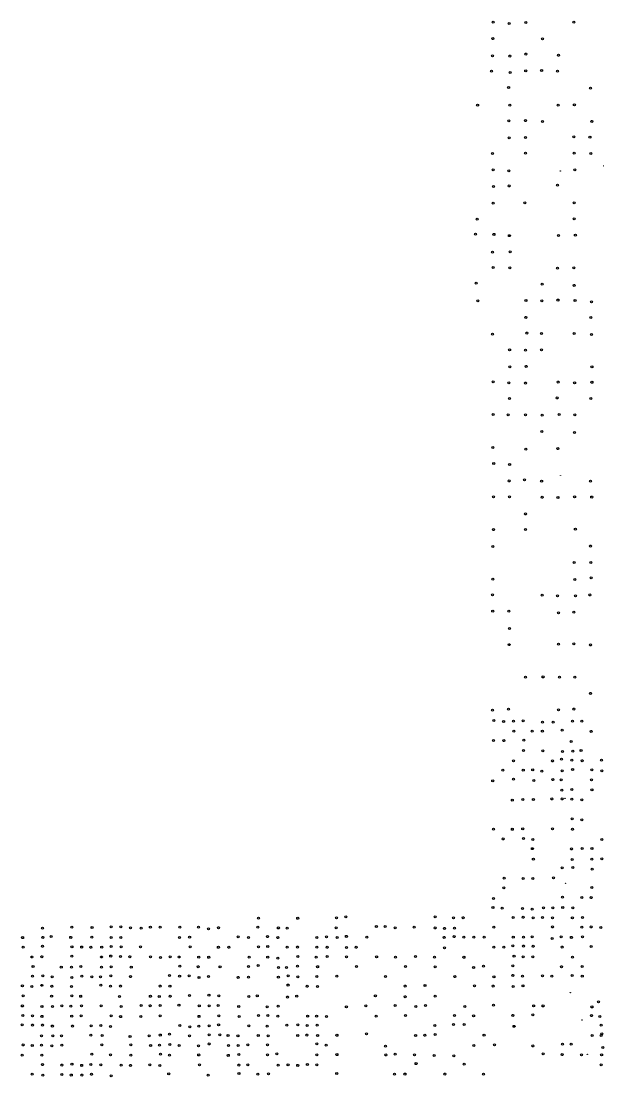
# Model space of a CAD drawing. Extents: x 20503438 to 20508873, y 7964251 to 7984667.
# Drawn here: x 20504747 to 20505332, y 7978793 to 7979851 of the extents above; entities that cross this region are included whole.
import ezdxf

# ---------------------------------------------------------------- set-up
doc = ezdxf.new("R2010")
doc.units = 0
for name, color, linetype in [('SurControl', 7, 'Continuous'), ('SurPointsNonDTM', 7, 'Continuous'), ('SurSurveyPoints', 7, 'Continuous')]:
    doc.layers.add(name, color=color, linetype=linetype)

msp = doc.modelspace()

# ---------------------------------------------------------------- linework, layer by layer
at = {"layer": 'SurControl'}
for centre in [(20505331.4, 7979706.1), (20505288.1, 7979701), (20505288.3, 7979395.5), (20505292.9, 7979072), (20505293.3, 7978986.9), (20505298.2, 7978877.3), (20505309.8, 7978849.8), (20505315.2, 7978815.4)]:
    msp.add_circle(centre, 0.15, dxfattribs=at)
at = {"layer": 'SurPointsNonDTM'}
for centre in [(20505326.4, 7978868), (20505327.7, 7978853.3), (20505329, 7978834.4), (20505329.9, 7978835.9), (20505330.9, 7978822.2)]:
    msp.add_circle(centre, 1, dxfattribs=at)
at = {"layer": 'SurSurveyPoints'}
for centre in [(20505220.8, 7979850), (20505253.5, 7979849.9), (20505301.8, 7979850.2), (20505236.7, 7979848.9), (20505220.4, 7979833.6), (20505270.2, 7979833.4), (20505253.6, 7979818.2), (20505220.1, 7979816.4), (20505237.6, 7979816.2), (20505286.2, 7979816.9), (20505219.2, 7979801.1), (20505237.7, 7979799.7), (20505253.4, 7979801.4), (20505269.4, 7979801.6), (20505285.4, 7979800.9), (20505236.3, 7979784.5), (20505318.4, 7979784), (20505205.2, 7979767), (20505237.4, 7979766.9), (20505285.9, 7979767), (20505302.2, 7979767.2), (20505236.6, 7979751.1), (20505253.2, 7979751.4), (20505270.2, 7979750.6), (20505319.8, 7979750.7), (20505236.7, 7979734.2), (20505253.3, 7979734.6), (20505301.8, 7979735.3), (20505317.9, 7979734.8), (20505220.2, 7979718.4), (20505253.1, 7979718.7), (20505302.1, 7979718.8), (20505318.8, 7979718.5), (20505220.7, 7979702.1), (20505302.6, 7979702.2), (20505236.5, 7979701.1), (20505221, 7979685.5), (20505236.7, 7979685.9), (20505285.4, 7979686.6), (20505220.9, 7979668.6), (20505252.5, 7979668.9), (20505302.1, 7979668.9), (20505204.7, 7979652.6), (20505302.1, 7979653.1), (20505203, 7979637.6), (20505221.6, 7979637.4), (20505237, 7979636.1), (20505286.4, 7979636.2), (20505303.2, 7979636.6), (20505220.2, 7979619.5), (20505237.7, 7979620), (20505220.8, 7979604.1), (20505237.5, 7979603.8), (20505285.2, 7979603.6), (20505301.8, 7979603.8), (20505203.8, 7979588.5), (20505269.9, 7979587.4), (20505302.1, 7979586.3), (20505205.4, 7979570.9), (20505253.7, 7979571.1), (20505269.6, 7979570.8), (20505285.8, 7979571.6), (20505302.9, 7979571.1), (20505319.5, 7979569.8), (20505253.5, 7979554.2), (20505318.8, 7979554.1), (20505220.2, 7979537.4), (20505254.5, 7979538.5), (20505269.3, 7979538), (20505302, 7979537.9), (20505319.4, 7979536.9), (20505237.3, 7979521.7), (20505253.2, 7979521.2), (20505269.3, 7979521.7), (20505237.6, 7979504.7), (20505253.9, 7979505.1), (20505319.9, 7979504.5), (20505220.8, 7979489.7), (20505236.5, 7979488.6), (20505253.3, 7979488.4), (20505285.9, 7979489.4), (20505302.5, 7979488.5), (20505319.9, 7979489.1), (20505237.1, 7979472.9), (20505285.1, 7979473.4), (20505318.8, 7979472.8), (20505220.7, 7979456.8), (20505235.7, 7979456.5), (20505253.2, 7979456.4), (20505270, 7979456.2), (20505287, 7979456.7), (20505302.8, 7979456.5), (20505269.7, 7979439.8), (20505302.3, 7979438.8), (20505220.5, 7979423.7), (20505253.6, 7979422.1), (20505285.7, 7979422.6), (20505221.3, 7979407.6), (20505237.3, 7979406.7), (20505236.8, 7979390.2), (20505252.2, 7979391.3), (20505269.4, 7979389.9), (20505318.4, 7979390.1), (20505221, 7979374.4), (20505237.2, 7979374.3), (20505269.9, 7979373.8), (20505285.8, 7979373.7), (20505302.5, 7979374.4), (20505319.6, 7979374.1), (20505253.3, 7979357.1), (20505303.2, 7979341.8), (20505221.1, 7979341.4), (20505253.2, 7979341.5), (20505220.4, 7979324.5), (20505318.4, 7979325), (20505302, 7979308.5), (20505318.8, 7979308.4), (20505220.5, 7979291.7), (20505302.7, 7979291.5), (20505319.2, 7979293.1), (20505220, 7979276.1), (20505270, 7979275.6), (20505285.4, 7979275), (20505303.4, 7979275.1), (20505317.8, 7979275.9), (20505220.3, 7979259.6), (20505236.5, 7979259.7), (20505286.2, 7979258.1), (20505301.7, 7979258.6), (20505237.2, 7979242.3), (20505236.8, 7979226.1), (20505286.4, 7979226.5), (20505301.7, 7979226.9), (20505318.5, 7979225.8), (20505270.8, 7979193.7), (20505253.1, 7979193.6), (20505287.3, 7979193.4), (20505302.6, 7979193.6), (20505318.5, 7979177.3), (20505220.1, 7979160.4), (20505236.2, 7979161.5), (20505286.3, 7979160.7), (20505301.6, 7979161.6), (20505221.5, 7979150.2), (20505231.3, 7979149.1), (20505241.2, 7979149.4), (20505250.9, 7979149.7), (20505270.3, 7979148.4), (20505280.9, 7979148.5), (20505300.3, 7979149.5), (20505309.8, 7979149.3), (20505241.5, 7979139.4), (20505251.6, 7979130.4), (20505260, 7979139.4), (20505270.1, 7979139.3), (20505290, 7979140.5), (20505319.1, 7979139.2), (20505221.1, 7979130.1), (20505231.5, 7979129.9), (20505251.1, 7979119.9), (20505270.5, 7979119.8), (20505298.9, 7979128.9), (20505308.9, 7979120), (20505241.1, 7979109.6), (20505280.2, 7979109.5), (20505289.4, 7979111.2), (20505290.4, 7979119.1), (20505299.6, 7979110.4), (20505300.6, 7979119.3), (20505310.1, 7979109.8), (20505329.5, 7979110.3), (20505230.6, 7979100.4), (20505251, 7979100.2), (20505260.4, 7979100.6), (20505269.7, 7979099.4), (20505289.9, 7979099.7), (20505300.5, 7979101), (20505319.7, 7979100.7), (20505329.8, 7979099.5), (20505220.3, 7979089.7), (20505241.2, 7979091.3), (20505261.6, 7979090), (20505280.7, 7979090.8), (20505289.1, 7979090.5), (20505319.5, 7979090.6), (20505289.7, 7979080.3), (20505299.8, 7979081), (20505319.9, 7979080.6), (20505240, 7979070.3), (20505250.5, 7979071), (20505261.1, 7979070.9), (20505279.7, 7979071.4), (20505289.9, 7979071.4), (20505299.7, 7979071.2), (20505309.7, 7979070.6), (20505300.1, 7979051.6), (20505309.6, 7979050.4), (20505221.1, 7979041.2), (20505240, 7979041), (20505250.4, 7979041.4), (20505280.3, 7979041.6), (20505300.4, 7979041), (20505230.9, 7979031.3), (20505251.3, 7979031.8), (20505260.5, 7979030.9), (20505329.9, 7979030.8), (20505260.1, 7979021.6), (20505299.3, 7979021.3), (20505310.1, 7979021.7), (20505319.9, 7979021.8), (20505261.1, 7979011), (20505300, 7979010.8), (20505319.7, 7979011.1), (20505329.9, 7979011.3), (20505290, 7979002.5), (20505300.6, 7979002.8), (20505320.2, 7979001), (20505231.4, 7978982.3), (20505231.7, 7978992.1), (20505250.9, 7978991.8), (20505260.6, 7978991.7), (20505281.3, 7978992.3), (20505319.8, 7978982.6), (20505221, 7978971.6), (20505290.2, 7978973), (20505309.8, 7978972.6), (20505319.2, 7978972.5), (20505220.6, 7978962.5), (20505229.9, 7978962), (20505250.3, 7978961.7), (20505260, 7978960.9), (20505271.2, 7978962.3), (20505280.7, 7978962.3), (20505290.5, 7978962.6), (20505300.6, 7978962.2), (20504985.3, 7978951.9), (20505024.7, 7978951.8), (20505063.7, 7978952.2), (20505073.1, 7978953.2), (20505162.5, 7978953.2), (20505180.9, 7978952.2), (20505190.8, 7978952.4), (20505240.8, 7978952.5), (20505250.8, 7978952.8), (20505260.9, 7978952.2), (20505270.3, 7978952.5), (20505280.2, 7978952.3), (20505300.2, 7978952.3), (20505310.4, 7978952.7), (20504768.7, 7978942), (20504798.1, 7978942.8), (20504818.4, 7978942.5), (20504837.6, 7978943.3), (20504847.4, 7978943.3), (20504857.1, 7978942.3), (20504867.6, 7978941.9), (20504876.9, 7978942.9), (20504886.7, 7978942.9), (20504906.4, 7978942.8), (20504925.1, 7978942.8), (20504935.1, 7978941.2), (20504945.3, 7978942.4), (20504984.7, 7978943), (20505005.3, 7978942.1), (20505014.1, 7978942), (20505063.4, 7978942.2), (20505103.6, 7978943.5), (20505112.4, 7978943.7), (20505122.6, 7978942.2), (20505141.6, 7978942.8), (20505162.5, 7978942.1), (20505171.9, 7978941.7), (20505181.9, 7978942), (20505221.5, 7978942.9), (20505280.2, 7978943.1), (20505309.6, 7978943), (20505319.2, 7978943.1), (20505328.8, 7978942.6), (20504748.8, 7978932.4), (20504769.1, 7978932.7), (20504777.5, 7978933.5), (20504797, 7978932.7), (20504818.2, 7978932.9), (20504837.6, 7978932.6), (20504847.2, 7978932.5), (20504906.2, 7978932.5), (20504916.3, 7978932.8), (20504965.1, 7978933.1), (20504975.3, 7978932.6), (20504994.3, 7978933.4), (20505004.9, 7978932.4), (20505044, 7978932.6), (20505053.5, 7978933.1), (20505064.4, 7978932.5), (20505073.5, 7978933.7), (20505094.1, 7978932.8), (20505171.7, 7978932.7), (20505181.7, 7978933.4), (20505191.4, 7978932.8), (20505201.3, 7978932.9), (20505211.7, 7978933), (20505241, 7978933), (20505251.1, 7978932.9), (20505259.9, 7978933.1), (20505280, 7978931.6), (20505289, 7978933.2), (20505299.2, 7978932.7), (20505310.4, 7978933.1), (20504749.2, 7978922.8), (20504768.8, 7978923.7), (20504798.3, 7978923.2), (20504808, 7978923), (20504817.1, 7978922.7), (20504828.1, 7978922.9), (20504837.5, 7978923.4), (20504847.6, 7978923.2), (20504866.9, 7978923.3), (20504916.8, 7978923.2), (20504945.1, 7978922.7), (20504955.5, 7978922.7), (20504985.3, 7978923.2), (20504994.6, 7978923.5), (20505014.2, 7978922.8), (20505024.6, 7978923), (20505043.8, 7978922.9), (20505054.2, 7978922.7), (20505073.6, 7978922.6), (20505083.4, 7978922.7), (20505172, 7978922.2), (20505221.4, 7978922.8), (20505231.4, 7978922.9), (20505240.5, 7978924.1), (20505251.2, 7978924), (20505260.8, 7978923.7), (20505290, 7978923), (20505319.1, 7978923.4), (20504758, 7978913), (20504768, 7978913.3), (20504798.1, 7978913.9), (20504828, 7978913), (20504837.1, 7978914), (20504847, 7978913.6), (20504856.2, 7978913.3), (20504877, 7978913.1), (20504887.2, 7978912.6), (20504896.7, 7978913.1), (20504905.9, 7978913), (20504925.4, 7978912.8), (20504935.4, 7978912.7), (20504975.9, 7978912.8), (20504994.6, 7978912.9), (20505004.7, 7978911.8), (20505024.8, 7978913.4), (20505043.3, 7978912.9), (20505054.2, 7978913.4), (20505073.6, 7978913.2), (20505103.9, 7978913.1), (20505122.7, 7978912.8), (20505142.9, 7978913.4), (20505162, 7978912.9), (20505191.5, 7978912.7), (20505241.7, 7978913.8), (20505250.8, 7978913.1), (20505260.6, 7978913.1), (20505300.3, 7978912.8), (20504759.2, 7978903.5), (20504787.6, 7978902.9), (20504797.7, 7978902.7), (20504807.2, 7978903.6), (20504827.9, 7978902.9), (20504837.5, 7978903.2), (20504857.8, 7978902.7), (20504906.4, 7978903.8), (20504924.9, 7978903.3), (20504946.8, 7978903.1), (20504975.3, 7978903.6), (20504985.1, 7978904.6), (20505005.4, 7978902.5), (20505013.5, 7978902.5), (20505024.5, 7978903.8), (20505044.7, 7978903.3), (20505083.6, 7978903.4), (20505132.8, 7978903.4), (20505162.7, 7978903.2), (20505201.2, 7978902.5), (20505211, 7978903.7), (20505240.5, 7978904.2), (20505289.4, 7978903.3), (20505310.1, 7978903.4), (20504758.7, 7978893.9), (20504769.1, 7978894), (20504778.3, 7978893.1), (20504798.2, 7978892.4), (20504808.1, 7978893.8), (20504818.2, 7978893.2), (20504827, 7978893.1), (20504837.3, 7978894), (20504856.9, 7978893.3), (20504896, 7978894.5), (20504906.3, 7978893.7), (20504915.8, 7978894.2), (20504925.7, 7978892.5), (20504935.1, 7978893.4), (20504965.1, 7978892.6), (20504975.3, 7978892.9), (20505005.3, 7978892.9), (20505015.2, 7978894), (20505024.9, 7978893.2), (20505043.8, 7978893.4), (20505063.9, 7978893.8), (20505112.7, 7978893.5), (20505182.2, 7978893.3), (20505221.6, 7978893.1), (20505240.4, 7978894.6), (20505250.2, 7978893.9), (20505270.3, 7978894.2), (20505279.7, 7978893.8), (20505300, 7978894.4), (20505310.2, 7978893.8), (20504748.5, 7978884.1), (20504758.1, 7978883.5), (20504768, 7978884.6), (20504778.2, 7978883.6), (20504797.7, 7978883.4), (20504827.2, 7978884.7), (20504836.9, 7978883.7), (20504847, 7978883.9), (20504886.7, 7978883.9), (20504896.6, 7978883.7), (20505015, 7978884.9), (20505034.2, 7978883.6), (20505044.5, 7978883.4), (20505132.5, 7978883.9), (20505152.4, 7978884.5), (20505202, 7978884.2), (20505220.8, 7978883.9), (20505240.8, 7978883.5), (20505250.7, 7978884), (20504749.2, 7978874), (20504777.9, 7978873.7), (20504798.2, 7978874), (20504807, 7978873.6), (20504846, 7978873.4), (20504876.9, 7978873.6), (20504885.9, 7978873.5), (20504896.9, 7978873.6), (20504916.1, 7978874.5), (20504935.7, 7978874.8), (20504945.7, 7978874.2), (20504975.7, 7978873.4), (20504984.2, 7978874.1), (20505014.4, 7978872.9), (20505023.7, 7978873.8), (20505102.6, 7978874.2), (20505132.4, 7978873.2), (20505162.6, 7978873.8), (20504748.5, 7978863.9), (20504768.2, 7978863.5), (20504778.7, 7978863.3), (20504788, 7978864), (20504797.2, 7978863.7), (20504807.9, 7978864.1), (20504827.6, 7978864), (20504847.6, 7978863.5), (20504867.7, 7978864.5), (20504876.6, 7978864.2), (20504886.8, 7978864.4), (20504905.6, 7978864.8), (20504926, 7978864), (20504935.8, 7978864.1), (20504945, 7978864.3), (20504965.5, 7978863.4), (20504994, 7978863.1), (20505005.1, 7978863.8), (20505073.5, 7978863), (20505093.1, 7978864), (20505122.6, 7978864.5), (20505143.1, 7978863.5), (20505152.8, 7978864.3), (20505192.4, 7978863.5), (20505221, 7978864.6), (20505261.4, 7978864), (20505270.8, 7978863.9), (20505319.9, 7978862.9), (20504748.3, 7978845), (20504749, 7978854.4), (20504758.7, 7978844.8), (20504758.8, 7978854), (20504768.2, 7978853.5), (20504768.7, 7978844.8), (20504798, 7978853.8), (20504807.6, 7978854), (20504837.6, 7978854.1), (20504847.1, 7978853.2), (20504867.3, 7978853.4), (20504886.7, 7978853.9), (20504906.5, 7978844.4), (20504925.7, 7978853.5), (20504945.4, 7978845), (20504945.6, 7978854), (20504965.9, 7978853.4), (20504985.3, 7978854.3), (20504994.7, 7978854.3), (20505004.8, 7978853.7), (20505013.8, 7978844.6), (20505024.9, 7978844.9), (20505034.7, 7978853.7), (20505043.7, 7978853.7), (20505044.2, 7978844.6), (20505053.5, 7978853.3), (20505103.3, 7978853.7), (20505132.8, 7978854.4), (20505181, 7978845.4), (20505182.1, 7978854.3), (20505191.8, 7978845.4), (20505201.2, 7978854), (20505240.5, 7978854.5), (20505260.5, 7978854.9), (20505319.5, 7978854.2), (20505329, 7978844.6), (20504767.7, 7978834.1), (20504778.6, 7978843.8), (20504779.2, 7978833.9), (20504787.9, 7978834.1), (20504798.7, 7978843.8), (20504817.1, 7978834.6), (20504817.5, 7978844), (20504827.2, 7978844.3), (20504828.5, 7978834.2), (20504837, 7978843.3), (20504875.7, 7978834.1), (20504886.9, 7978834.8), (20504896.2, 7978835.7), (20504916.2, 7978833.9), (20504916.4, 7978843.1), (20504925.5, 7978843.7), (20504935.8, 7978844), (20504935.8, 7978835.1), (20504946.5, 7978835.1), (20504954.8, 7978834.4), (20504964.8, 7978833.9), (20504975.6, 7978844), (20504985.2, 7978834.2), (20504994.1, 7978843.6), (20504995, 7978834.1), (20505024.7, 7978834.3), (20505033.8, 7978834.8), (20505034.3, 7978844.4), (20505044.7, 7978834.4), (20505064.1, 7978834.5), (20505093.6, 7978835.9), (20505143, 7978834.2), (20505152.2, 7978834.5), (20505162.2, 7978844.3), (20505162.6, 7978835.3), (20505211.6, 7978834.7), (20505241.7, 7978843.5), (20505320.2, 7978834.3), (20504749.3, 7978824.8), (20504758.5, 7978824.4), (20504767.6, 7978824.7), (20504778.2, 7978824), (20504788.1, 7978824.7), (20504828.3, 7978825), (20504856.5, 7978833.3), (20504857.2, 7978824.9), (20504877.2, 7978824.3), (20504886, 7978824.6), (20504896.5, 7978825.2), (20504905.9, 7978824.3), (20504925.3, 7978824), (20504935.9, 7978825.8), (20504955.3, 7978824.4), (20504965.1, 7978824.3), (20504974.6, 7978824.9), (20504994.3, 7978824.9), (20505043.8, 7978825.9), (20505053.2, 7978824.5), (20505112.9, 7978823.7), (20505201.5, 7978824.3), (20505222.2, 7978824.9), (20505260.6, 7978823.8), (20505290.4, 7978825.5), (20505299.1, 7978825.5), (20504748.2, 7978814.6), (20504768, 7978814.7), (20504818.1, 7978815.6), (20504836.9, 7978814.9), (20504857.3, 7978814.7), (20504887.1, 7978815.6), (20504896.1, 7978814.7), (20504925.4, 7978814.8), (20504955.1, 7978814.4), (20504965.6, 7978815.2), (20504994.3, 7978814.9), (20505003.8, 7978816), (20505043.9, 7978814.9), (20505064.1, 7978815.1), (20505113.2, 7978814.8), (20505122.5, 7978815.7), (20505141.8, 7978815), (20505161.7, 7978814.2), (20505181.2, 7978813.9), (20505270.9, 7978816), (20505289.9, 7978815.1), (20505309.5, 7978815), (20505329.6, 7978815), (20504768.6, 7978805.1), (20504788.2, 7978804.7), (20504798.3, 7978805.5), (20504808, 7978804.4), (20504817.1, 7978805.3), (20504827.1, 7978805), (20504847.5, 7978804.5), (20504857.1, 7978804.4), (20504876.3, 7978804.9), (20504886.4, 7978804.2), (20504926.2, 7978804.8), (20504965.6, 7978804.7), (20504974.8, 7978804.9), (20505005, 7978804.6), (20505015, 7978804.8), (20505024.7, 7978804.4), (20505034.4, 7978805.2), (20505044, 7978804.9), (20505143.4, 7978806.1), (20505191.6, 7978805.6), (20505329.2, 7978805), (20504758.3, 7978795.5), (20504769.1, 7978794.5), (20504788.1, 7978795.2), (20504797.6, 7978794.7), (20504808.1, 7978794.7), (20504817.8, 7978795.4), (20504837.6, 7978793.8), (20504895.3, 7978796), (20504935, 7978794.6), (20504965.8, 7978796.3), (20504984.6, 7978795.6), (20504995.4, 7978795.8), (20505063.8, 7978796.3), (20505121.9, 7978795.5), (20505132.3, 7978795.7), (20505172.2, 7978795.7), (20505211, 7978795.6)]:
    msp.add_circle(centre, 1, dxfattribs=at)

doc.saveas('drawing.dxf')
